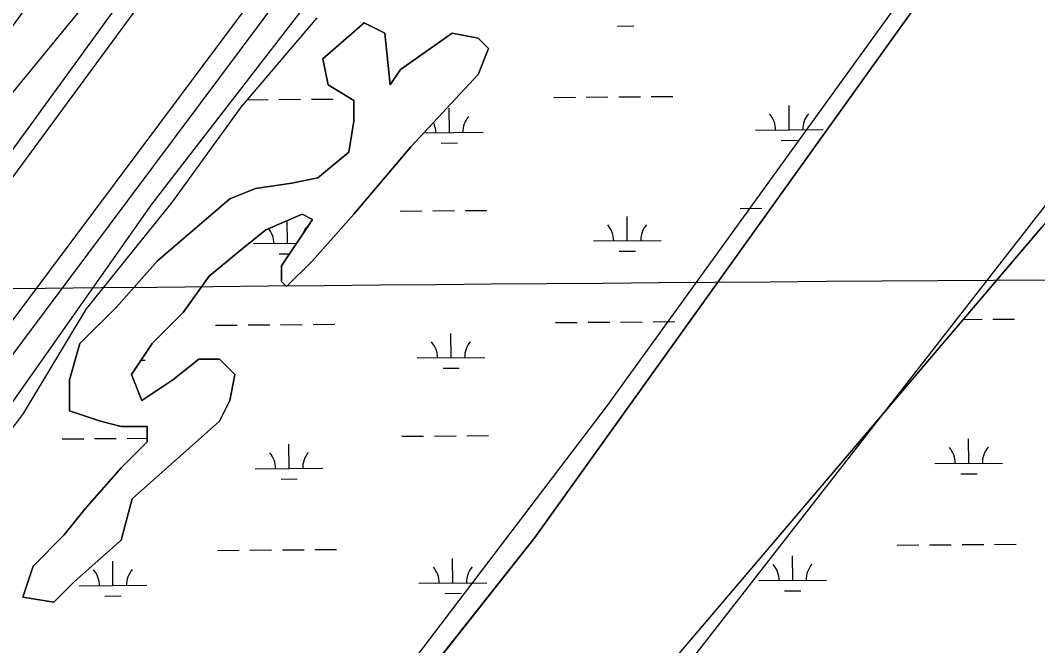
# Model space of a CAD drawing. Extents: x 3540316 to 3578335, y 553172 to 578787.
# Drawn here: x 3573142 to 3574645, y 570394 to 571318 of the extents above; entities that cross this region are included whole.
import ezdxf

# ---------------------------------------------------------------- set-up
doc = ezdxf.new("R2010")
doc.units = 0
for name, color, linetype in [('V-GRID-MAJR', 7, 'Continuous'), ('V-SITE-VEGE', 7, 'Continuous'), ('V-SURV-LINE', 7, 'Continuous'), ('V-TOPO-SHOR', 7, 'Continuous'), ('V-WETL-SWMP', 7, 'Continuous')]:
    doc.layers.add(name, color=color, linetype=linetype)

msp = doc.modelspace()

# ---------------------------------------------------------------- linework, layer by layer
at = {"layer": 'V-GRID-MAJR'}
msp.add_spline([(3544431.278, 570695.107), (3549703.1410000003, 570733.831), (3554974.9990000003, 570773.3200000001), (3560246.85, 570813.577), (3565518.696, 570854.601), (3570790.536, 570896.3910000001), (3576062.369, 570938.948), (3576062.37, 570938.948)], degree=3, dxfattribs=at)
at = {"layer": 'V-SITE-VEGE'}
msp.add_line((3574062.671, 570282.194), (3574658.359, 571046.417), dxfattribs=at)
for points in [[(3574161.958, 572720.068), (3573405.896, 571688.363), (3572329.078, 570205.767), (3571756.304, 569349.836), (3571748.667, 569303.981), (3571840.311, 569403.332), (3572764.389, 570671.9450000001), (3573115.69, 571191.617), (3573390.622, 571527.878), (3574077.953, 572498.441)], [(3569862.328, 566254.726), (3570557.294, 567202.3640000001), (3571504.2830000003, 568555.042), (3572222.16, 569533.251), (3572772.024, 570243.982), (3573337.161, 571046.415), (3573986.305, 571887.062), (3574490.3510000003, 572567.223)], [(3574169.597, 572551.937), (3573635.006, 571772.427), (3572764.389, 570587.88), (3572237.434, 569854.223), (3571695.208, 569128.209), (3571336.267, 568692.602), (3570977.328, 568172.93), (3570542.02, 567599.762), (3570312.91, 567332.283), (3569877.602, 566736.188)], [(3575254.0500000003, 572437.304), (3574704.187, 571711.292), (3574009.218, 570748.37), (3573253.156, 569754.877), (3572978.224, 569342.1950000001), (3572107.605, 568119.434), (3571489.009, 567332.283), (3571160.616, 566850.821)]]:
    msp.add_lwpolyline(points, dxfattribs=at)
at = {"layer": 'V-SURV-LINE'}
for points in [[(3572926.09508058, 570600.479909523), (3573671.5158596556, 571598.0380540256)], [(3573695.535149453, 571580.0637904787), (3572950.1143703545, 570582.5056459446)]]:
    msp.add_lwpolyline(points, dxfattribs=at)
at = {"layer": 'V-TOPO-SHOR'}
for points in [[(3571321.004063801, 567053.3159108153), (3571657.032073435, 567481.281897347), (3571748.676080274, 567679.9798877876), (3571977.7860844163, 567924.5318819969), (3572451.2800984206, 568535.9118624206), (3572955.322118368, 569284.8518345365), (3573108.062125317, 569529.4038248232), (3573321.898132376, 569819.8088149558), (3573902.3101487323, 570553.4637920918), (3574559.092171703, 571470.5327599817), (3574925.6681825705, 571944.3517447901), (3575246.422193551, 572387.6017294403)], [(3576062.2655536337, 570951.7469793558), (3575857.381968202, 571027.28302475), (3575490.8059818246, 571164.843014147), (3575322.791988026, 571225.9810093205), (3575170.0519924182, 571225.9810059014), (3575154.777992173, 571195.4120060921), (3575124.229992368, 571164.8430059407), (3575032.5859946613, 571149.5590041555), (3574971.489997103, 571180.1280022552), (3574925.667999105, 571210.6970006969), (3574895.119999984, 571210.6970000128), (3574818.750001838, 571195.4119985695), (3574727.1060024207, 571103.704998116), (3574650.736002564, 571011.9979980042), (3574039.776004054, 570293.6269968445), (3573505.186003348, 569575.2559973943), (3573230.2540033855, 569223.712997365), (3573169.1580027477, 569116.7219978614), (3573138.6100022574, 569055.5839982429), (3573123.3360013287, 568994.4459989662), (3573062.2400013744, 568918.02299893), (3572588.745998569, 568184.3680011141), (3572283.2659981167, 567771.6870014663), (3571931.963997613, 567297.8680018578)]]:
    msp.add_lwpolyline(points, dxfattribs=at)
msp.add_lwpolyline([(3573650.2601970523, 571313.9097245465), (3573680.808195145, 571298.6257272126), (3573688.445190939, 571222.2027330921), (3573703.719191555, 571245.1297322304), (3573780.089191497, 571298.625732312), (3573818.2741897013, 571290.9827348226), (3573833.548188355, 571275.6987367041), (3573818.2741869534, 571237.487738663), (3573718.993185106, 571130.4957412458), (3573634.9861830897, 571031.146744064), (3573573.8901818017, 570962.3667458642), (3573535.7051812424, 570924.1547466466), (3573528.068181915, 570931.7977457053), (3573528.0681830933, 570954.7237440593), (3573573.890184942, 571023.5047414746), (3573558.616185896, 571031.1467401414), (3573505.157186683, 571008.2197390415), (3573466.9721865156, 570977.6507392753), (3573421.1501862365, 570939.4397396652), (3573382.9651848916, 570885.943741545), (3573337.1431842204, 570840.0907424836), (3573306.595182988, 570794.2367442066), (3573321.8691804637, 570756.0257477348), (3573367.6911803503, 570786.5947478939), (3573405.8761805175, 570817.1637476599), (3573436.4241793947, 570817.1637492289), (3573459.3351773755, 570794.2367520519), (3573451.6981756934, 570756.0257544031), (3573436.4241746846, 570725.4567558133), (3573307.485173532, 570610.7657574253), (3573291.321170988, 570549.6847609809), (3573222.588170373, 570488.5467618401), (3573192.040169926, 570457.9777624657), (3573146.218172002, 570465.6197595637), (3573161.4921737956, 570511.473757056), (3573207.314174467, 570557.3267561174), (3573237.8621753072, 570595.5387549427), (3573291.3211764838, 570656.6767532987), (3573329.506177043, 570694.8877525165), (3573329.5061782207, 570717.8147508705), (3573291.3211796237, 570717.8147489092), (3573260.773181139, 570725.4567467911), (3573214.9511836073, 570740.7407433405), (3573214.9511859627, 570786.5947400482), (3573230.225188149, 570840.0907369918), (3573283.6841889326, 570893.5857358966), (3573344.78019022, 570962.3667340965), (3573451.698191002, 571054.0737330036), (3573489.883190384, 571069.3577338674), (3573543.3421888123, 571076.9997360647), (3573581.527187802, 571084.6427374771), (3573627.349188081, 571122.8537370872), (3573634.986190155, 571168.7067341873), (3573634.9861917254, 571199.2757319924), (3573596.801194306, 571222.202728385), (3573589.1641965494, 571260.4137252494)], close=True, dxfattribs=at)
at = {"layer": 'V-WETL-SWMP'}
for p, q in [((3574559.092171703, 571470.5327599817), (3573902.3101487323, 570553.4637920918)), ((3573468.354063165, 571189.4839117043), (3573580.6160657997, 571321.1029080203)), ((3573650.2601970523, 571313.9097245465), (3573589.1641965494, 571260.4137252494)), ((3573680.808195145, 571298.6257272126), (3573650.2601970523, 571313.9097245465)), ((3573688.445190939, 571222.2027330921), (3573680.808195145, 571298.6257272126)), ((3573780.089191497, 571298.625732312), (3573703.719191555, 571245.1297322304)), ((3573818.2741897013, 571290.9827348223), (3573780.089191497, 571298.625732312)), ((3574024.1996456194, 571309.1305463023), (3574048.1989321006, 571309.3155535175)), ((3573833.548188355, 571275.6987367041), (3573818.2741897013, 571290.9827348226)), ((3573818.2741869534, 571237.487738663), (3573833.548188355, 571275.6987367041)), ((3573589.1641965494, 571260.4137252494), (3573596.801194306, 571222.202728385)), ((3573703.719191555, 571245.1297322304), (3573688.445190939, 571222.2027330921)), ((3573718.993185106, 571130.4957412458), (3573818.2741869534, 571237.487738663)), ((3573596.801194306, 571222.202728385), (3573634.9861917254, 571199.2757319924)), ((3573477.5567980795, 571200.2734460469), (3573508.269634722, 571200.5102071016)), ((3573524.2691590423, 571200.6335452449), (3573556.2682076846, 571200.8802215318)), ((3573572.267732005, 571201.0035596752), (3573604.2667806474, 571201.250235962)), ((3573634.9861917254, 571199.2757319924), (3573634.986190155, 571168.7067341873)), ((3573930.1650914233, 571203.762541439), (3573962.164140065, 571204.0092177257)), ((3573978.1636643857, 571204.1325558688), (3574010.162713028, 571204.3792321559)), ((3574026.1622373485, 571204.5025702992), (3574058.161285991, 571204.7492465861)), ((3574074.160810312, 571204.8725847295), (3574106.159858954, 571205.1192610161)), ((3574277.8619146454, 571155.6993828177), (3574277.584405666, 571191.6983118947)), ((3573367.5850597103, 571050.1389165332), (3573468.354063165, 571189.4839117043)), ((3573775.9688363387, 571151.8303577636), (3573775.6913273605, 571187.8292868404)), ((3573634.986190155, 571168.7067341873), (3573627.349188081, 571122.8537370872)), ((3573738.5223341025, 571151.5416878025), (3573825.967349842, 571152.2157894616)), ((3574227.8634011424, 571155.3139511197), (3574327.8604281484, 571156.0848145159)), ((3573634.9861830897, 571031.146744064), (3573718.993185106, 571130.4957412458)), ((3573764.088144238, 571136.3073131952), (3573788.0874307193, 571136.4923204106)), ((3574265.981222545, 571140.1763382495), (3574289.9805090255, 571140.3613454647)), ((3573627.349188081, 571122.8537370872), (3573581.527187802, 571084.6427374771)), ((3573543.3421888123, 571076.9997360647), (3573489.883190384, 571069.3577338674)), ((3573581.527187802, 571084.6427374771), (3573543.3421888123, 571076.9997360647)), ((3573489.883190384, 571069.3577338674), (3573451.698191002, 571054.0737330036)), ((3573239.958056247, 570891.4079213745), (3573367.5850597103, 571050.1389165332)), ((3573451.698191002, 571054.0737330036), (3573344.78019022, 570962.3667340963)), ((3573505.157186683, 571008.2197390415), (3573558.616185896, 571031.1467401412)), ((3573558.616185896, 571031.1467401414), (3573573.890184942, 571023.5047414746)), ((3573573.8901818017, 570962.3667458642), (3573634.9861830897, 571031.146744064)), ((3573703.452835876, 571035.8359162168), (3573735.4518845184, 571036.0825925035)), ((3573751.4514088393, 571036.2059306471), (3573783.450457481, 571036.4526069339)), ((3573799.449981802, 571036.5759450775), (3573831.449030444, 571036.8226213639)), ((3574038.6447904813, 570991.9884872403), (3574038.3672815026, 571027.9874163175)), ((3574205.3459141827, 571039.7049412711), (3574237.344962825, 571039.9516175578)), ((3573573.890184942, 571023.5047414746), (3573528.0681830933, 570954.7237440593)), ((3573536.7517121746, 570988.1194621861), (3573536.493163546, 571021.6588229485)), ((3574039.776004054, 570293.6269968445), (3574650.736002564, 571011.9979980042)), ((3573466.9721865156, 570977.6507392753), (3573505.157186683, 571008.2197390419)), ((3573486.753198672, 570987.7340304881), (3573550.3864832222, 570988.2245707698)), ((3573988.646276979, 570991.6030555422), (3574088.6433039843, 570992.373918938)), ((3573421.1501862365, 570939.4397396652), (3573466.9721865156, 570977.6507392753)), ((3573524.871020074, 570972.5964176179), (3573540.052953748, 570972.7134530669)), ((3574026.7640983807, 570976.465442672), (3574050.763384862, 570976.6504498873)), ((3573344.78019022, 570962.3667340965), (3573283.6841889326, 570893.5857358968)), ((3573528.0681830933, 570954.7237440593), (3573528.068181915, 570931.7977457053)), ((3573535.7051812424, 570924.1547466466), (3573573.8901818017, 570962.3667458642)), ((3573382.9651848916, 570885.943741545), (3573421.1501862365, 570939.4397396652)), ((3573528.068181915, 570931.7977457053), (3573535.7051812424, 570924.1547466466)), ((3573147.051051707, 570736.5629277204), (3573239.958056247, 570891.4079213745)), ((3573283.6841889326, 570893.5857358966), (3573230.225188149, 570840.0907369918)), ((3573337.1431842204, 570840.0907424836), (3573382.9651848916, 570885.943741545)), ((3574534.850402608, 570875.7389063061), (3574562.619119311, 570875.9529715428)), ((3574578.618643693, 570876.0763096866), (3574610.617692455, 570876.3229859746)), ((3573430.8364658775, 570867.2284127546), (3573462.83551452, 570867.4750890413)), ((3573478.8350388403, 570867.5984271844), (3573510.8340874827, 570867.8451034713)), ((3573526.8336118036, 570867.9684416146), (3573558.832660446, 570868.2151179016)), ((3573574.832184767, 570868.3384560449), (3573606.8312334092, 570868.5851323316)), ((3573932.7295441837, 570871.0974378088), (3573964.728592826, 570871.3441140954)), ((3573980.728117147, 570871.4674522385), (3574012.7271657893, 570871.7141285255)), ((3574028.7266901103, 570871.8374666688), (3574060.7257387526, 570872.0841429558)), ((3574076.725263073, 570872.2074810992), (3574108.724311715, 570872.4541573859)), ((3573778.5332890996, 570819.1652541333), (3573778.2557801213, 570855.1641832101)), ((3573230.225188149, 570840.0907369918), (3573214.9511859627, 570786.5947400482)), ((3573306.595182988, 570794.2367442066), (3573337.1431842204, 570840.0907424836)), ((3573320.852099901, 570815.6370524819), (3573326.638724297, 570815.6816607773)), ((3573405.8761805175, 570817.1637476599), (3573367.6911803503, 570786.5947478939)), ((3573436.4241793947, 570817.1637492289), (3573405.8761805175, 570817.1637476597)), ((3573459.3351773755, 570794.2367520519), (3573436.4241793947, 570817.1637492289)), ((3573728.5347755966, 570818.7798224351), (3573828.531802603, 570819.5506858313)), ((3573766.6525969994, 570803.6422095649), (3573790.65188348, 570803.8272167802)), ((3573214.9511859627, 570786.5947400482), (3573214.9511836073, 570740.7407433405)), ((3573321.8691804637, 570756.0257477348), (3573306.595182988, 570794.2367442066)), ((3573367.6911803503, 570786.5947478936), (3573321.8691804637, 570756.0257477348)), ((3573451.6981756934, 570756.0257544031), (3573459.3351773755, 570794.2367520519)), ((3573436.4241746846, 570725.4567558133), (3573451.6981756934, 570756.0257544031)), ((3573214.9511836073, 570740.7407433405), (3573260.773181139, 570725.4567467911)), ((3573015.433047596, 570562.3629334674), (3573147.051051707, 570736.5629277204)), ((3573260.773181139, 570725.4567467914), (3573291.3211796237, 570717.8147489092)), ((3573307.485173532, 570610.7657574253), (3573436.4241746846, 570725.4567558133)), ((3573291.3211796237, 570717.8147489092), (3573329.5061782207, 570717.8147508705)), ((3573329.5061782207, 570717.8147508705), (3573329.506177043, 570694.8877525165)), ((3573204.124210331, 570699.3017875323), (3573236.123258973, 570699.5484638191)), ((3573252.122783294, 570699.6718019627), (3573284.121831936, 570699.9184782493)), ((3573329.506177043, 570694.8877525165), (3573291.3211764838, 570656.6767532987)), ((3573300.121356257, 570700.0418163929), (3573329.5061773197, 570700.2683399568)), ((3573706.0172886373, 570703.1708125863), (3573738.016337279, 570703.417488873)), ((3573754.0158616, 570703.5408270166), (3573786.014910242, 570703.7875033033)), ((3573802.0144345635, 570703.9108414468), (3573834.013483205, 570704.1575177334)), ((3574543.1026298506, 570663.1922064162), (3574542.8251198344, 570699.1911364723)), ((3573539.316164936, 570655.4543585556), (3573539.038655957, 570691.4532876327)), ((3573291.3211764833, 570656.676753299), (3573237.8621753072, 570595.5387549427)), ((3573489.317651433, 570655.0689268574), (3573589.3146784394, 570655.8397902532)), ((3574493.1041161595, 570662.8067747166), (3574593.101143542, 570663.5776381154)), ((3573527.435472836, 570639.9313139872), (3573551.4347593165, 570640.1163212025)), ((3574531.2219381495, 570647.669161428), (3574555.2212247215, 570647.854168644)), ((3573291.321170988, 570549.6847609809), (3573307.485173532, 570610.7657574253)), ((3573237.8621753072, 570595.5387549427), (3573207.314174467, 570557.3267561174)), ((3573207.314174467, 570557.3267561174), (3573161.4921737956, 570511.473757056)), ((3573222.588170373, 570488.5467618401), (3573291.321170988, 570549.6847609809)), ((3573902.3101487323, 570553.4637920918), (3573321.898132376, 569819.8088149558)), ((3573433.400918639, 570534.563309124), (3573465.399967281, 570534.8099854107)), ((3573481.399491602, 570534.9333235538), (3573513.398540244, 570535.1799998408)), ((3573529.398064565, 570535.3033379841), (3573561.397113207, 570535.550014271)), ((3573577.3966375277, 570535.6733524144), (3573609.3956861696, 570535.9200287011)), ((3574437.187386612, 570542.3011537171), (3574469.186435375, 570542.5478300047)), ((3574485.185959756, 570542.6711681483), (3574517.185008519, 570542.9178444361)), ((3574533.1845329, 570543.04118258), (3574565.1835816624, 570543.2878588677)), ((3574581.183106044, 570543.4111970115), (3574613.1821548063, 570543.6578732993)), ((3573279.204663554, 570482.6311254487), (3573278.9271545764, 570518.6300545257)), ((3573781.097741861, 570486.5001505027), (3573780.8202328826, 570522.4990795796)), ((3574282.991132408, 570490.3689686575), (3574282.7136223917, 570526.3678987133)), ((3573161.4921737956, 570511.473757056), (3573146.218172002, 570465.6197595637)), ((3573192.040169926, 570457.9777624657), (3573222.588170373, 570488.5467618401)), ((3573731.099228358, 570486.1147188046), (3573831.0962553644, 570486.8855822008)), ((3574232.9926187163, 570489.983536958), (3574332.9896460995, 570490.754400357)), ((3573229.206150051, 570482.2456937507), (3573329.2031770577, 570483.0165571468)), ((3573769.2170497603, 570470.9771059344), (3573793.216336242, 570471.1621131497)), ((3574271.110440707, 570474.8459236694), (3574295.109727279, 570475.0309308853)), ((3573146.218172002, 570465.6197595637), (3573192.040169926, 570457.9777624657)), ((3573267.3239714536, 570467.1080808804), (3573291.3232579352, 570467.2930880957))]:
    msp.add_line(p, q, dxfattribs=at)
msp.add_lwpolyline([(3574508.116, 573038.05), (3573956.056, 572247.946), (3573338.154, 571412.259), (3572932.972, 570855.134), (3572132.738, 569781.402), (3571398.346, 568773.513), (3570527.2060000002, 567578.227), (3569691.518, 566489.301)], dxfattribs=at)
for centre, radius, start, end in [((3573831.206470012, 571152.7309943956), 35.246287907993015, 139.66985349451, 181.21351182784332), ((3574222.616960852, 571155.7483243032), 35.24628790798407, 359.6698565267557, 41.21351486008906), ((3574333.099548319, 571156.6000194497), 35.246287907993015, 139.66985349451, 181.21351182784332), ((3573720.7238825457, 571151.8792992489), 35.24628790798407, 359.6698565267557, 25.012962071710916), ((3573591.989345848, 570989.0200988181), 35.246287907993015, 139.66985349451, 160.4440435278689), ((3573983.399836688, 570992.0374287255), 35.24628790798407, 359.6698565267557, 41.21351486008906), ((3574093.8824241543, 570992.8891238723), 35.246287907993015, 139.66985349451, 181.21351182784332), ((3573481.506758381, 570988.1684036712), 35.24628790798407, 359.6698565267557, 38.18585231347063), ((3573723.2883353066, 570819.2141956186), 35.24628790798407, 359.6698565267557, 41.21351486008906), ((3573833.7709227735, 570820.0658907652), 35.246287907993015, 139.66985349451, 181.21351182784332), ((3574487.8576758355, 570663.2411479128), 35.24628790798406, 359.66985650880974, 41.2135148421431), ((3574598.3402637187, 570664.0928430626), 35.24628790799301, 139.66985351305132, 181.21351184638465), ((3573484.0712111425, 570655.5033000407), 35.24628790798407, 359.6698565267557, 41.21351486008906), ((3573594.5537986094, 570656.3549951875), 35.246287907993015, 139.66985349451, 181.21351182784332), ((3573223.9597097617, 570482.6800669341), 35.24628790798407, 359.6698565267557, 41.21351486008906), ((3573334.442297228, 570483.5317620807), 35.246287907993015, 139.66985349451, 181.21351182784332), ((3573725.852788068, 570486.5490919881), 35.24628790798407, 359.6698565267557, 41.21351486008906), ((3573836.335375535, 570487.4007871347), 35.246287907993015, 139.66985349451, 181.21351182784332), ((3574227.746178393, 570490.4179101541), 35.24628790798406, 359.66985650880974, 41.2135148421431), ((3574338.228766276, 570491.269605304), 35.24628790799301, 139.66985351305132, 181.21351184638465)]:
    msp.add_arc(centre, radius, start, end, dxfattribs=at)

doc.saveas('drawing.dxf')
